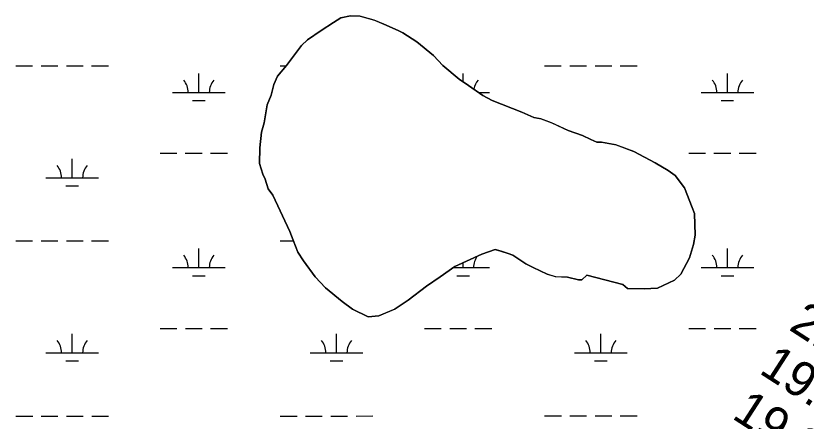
# Model space of a CAD drawing. Extents: x 3263578 to 3301413, y 764927 to 798602.
# Drawn here: x 3291916 to 3293417, y 787159 to 787930 of the extents above; entities that cross this region are included whole.
import ezdxf

# ---------------------------------------------------------------- set-up
doc = ezdxf.new("R2010")
doc.units = 0
for name, color, linetype in [('V-RIVR-RANG', 7, 'Continuous'), ('V-SITE-VEGE', 7, 'Continuous'), ('V-TOPO-SHOR', 7, 'Continuous'), ('V-WETL-SWMP', 7, 'Continuous')]:
    doc.layers.add(name, color=color, linetype=linetype)

msp = doc.modelspace()

# ---------------------------------------------------------------- linework, layer by layer
at = {"layer": 'V-SITE-VEGE'}
for p, q in [((3292519.3, 787916.7), (3292533.2, 787925.5)), ((3292533.2, 787925.5), (3292551.6, 787929.5)), ((3292551.6, 787929.5), (3292569.9, 787929)), ((3292569.9, 787929), (3292597.1, 787921.3)), ((3292597.1, 787921.3), (3292615.1, 787913.9)), ((3292496, 787901.4), (3292519.3, 787916.7)), ((3292615.1, 787913.9), (3292642.2, 787901.7)), ((3292470.4, 787883.9), (3292496, 787901.4)), ((3292642.2, 787901.7), (3292651.2, 787896.9)), ((3292651.2, 787896.9), (3292678.1, 787880.1)), ((3292458.6, 787872.8), (3292470.4, 787883.9)), ((3292678.1, 787880.1), (3292709.3, 787854.1)), ((3292442, 787850.5), (3292458.6, 787872.8)), ((3292430.1, 787834.9), (3292442, 787850.5)), ((3292709.3, 787854.1), (3292727, 787835.3)), ((3292413.5, 787814.8), (3292430.1, 787834.9)), ((3292727, 787835.3), (3292758.2, 787809.3)), ((3292406.2, 787799), (3292413.5, 787814.8)), ((3292758.2, 787809.3), (3292776.1, 787797.3)), ((3292401.1, 787778.6), (3292406.2, 787799)), ((3292776.1, 787797.3), (3292803, 787778.3)), ((3292393.7, 787760.6), (3292401.1, 787778.6)), ((3292803, 787778.3), (3292820.9, 787768.6)), ((3292388.1, 787726.5), (3292393.7, 787760.6)), ((3292820.9, 787768.6), (3292877.4, 787746.4)), ((3292877.4, 787746.4), (3292899.9, 787736.6)), ((3292383, 787708.4), (3292388.1, 787726.5)), ((3292899.9, 787736.6), (3292913.6, 787733.9)), ((3292913.6, 787733.9), (3292933.9, 787726.5)), ((3292933.9, 787726.5), (3292965.4, 787711.8)), ((3292965.4, 787711.8), (3292992.5, 787701.9)), ((3292379.9, 787678.8), (3292383, 787708.4)), ((3292992.5, 787701.9), (3293008.3, 787694.6)), ((3293008.3, 787694.6), (3293019.6, 787689.7)), ((3293019.6, 787689.7), (3293028.7, 787689.4)), ((3293028.7, 787689.4), (3293056, 787684.1)), ((3293056, 787684.1), (3293089.8, 787671.6)), ((3292379, 787649.1), (3292379.9, 787678.8)), ((3293089.8, 787671.6), (3293130.3, 787649.9)), ((3293130.3, 787649.9), (3293155, 787635.5)), ((3292385.2, 787628.4), (3292379, 787649.1)), ((3293155, 787635.5), (3293168.4, 787625.9)), ((3292389.5, 787619.1), (3292385.2, 787628.4)), ((3293168.4, 787625.9), (3293186, 787602.6)), ((3292395.8, 787600.7), (3292389.5, 787619.1)), ((3292404.6, 787589), (3292395.8, 787600.7)), ((3293186, 787602.6), (3293200.9, 787565.6)), ((3292436.8, 787519.5), (3292404.6, 787589)), ((3293200.9, 787565.6), (3293205.1, 787554.1)), ((3293205.1, 787554.1), (3293206.2, 787512.9)), ((3292443.2, 787503.4), (3292436.8, 787519.5)), ((3292451.7, 787480.3), (3292443.2, 787503.4)), ((3293206.2, 787512.9), (3293203.4, 787494.8)), ((3292826.3, 787485.3), (3292801, 787476.9)), ((3292837.7, 787482.6), (3292826.3, 787485.3)), ((3293203.4, 787494.8), (3293195.8, 787469.9)), ((3292462.6, 787464), (3292451.7, 787480.3)), ((3292801, 787476.9), (3292750, 787453.2)), ((3292851.2, 787477.7), (3292837.7, 787482.6)), ((3292860.3, 787475.1), (3292851.2, 787477.7)), ((3292884.9, 787458.4), (3292860.3, 787475.1)), ((3293195.8, 787469.9), (3293178.9, 787438.4)), ((3292484.6, 787433.6), (3292462.6, 787464)), ((3292898.4, 787451.2), (3292884.9, 787458.4)), ((3292750, 787453.2), (3292722.1, 787433.5)), ((3292925.5, 787439), (3292898.4, 787451.2)), ((3292504.5, 787412.5), (3292484.6, 787433.6)), ((3292722.1, 787433.5), (3292696.4, 787416)), ((3292941.3, 787433.9), (3292925.5, 787439)), ((3292964.1, 787433.3), (3292941.3, 787433.9)), ((3292984.5, 787428.1), (3292964.1, 787433.3)), ((3292991.4, 787427.9), (3292984.5, 787428.1)), ((3293000.7, 787436.8), (3292991.4, 787427.9)), ((3293068.7, 787418.8), (3293000.7, 787436.8)), ((3293167.2, 787427.3), (3293134.8, 787412.3)), ((3293178.9, 787438.4), (3293167.2, 787427.3)), ((3292535.7, 787386.5), (3292504.5, 787412.5)), ((3292696.4, 787416), (3292661.4, 787389.6)), ((3293077.7, 787411.7), (3293068.7, 787418.8)), ((3293109.6, 787410.7), (3293077.7, 787411.7)), ((3293134.8, 787412.3), (3293109.6, 787410.7)), ((3292555.8, 787372.2), (3292535.7, 787386.5)), ((3292661.4, 787389.6), (3292635.8, 787372.1)), ((3292585.1, 787357.6), (3292555.8, 787372.2)), ((3292635.8, 787372.1), (3292605.7, 787359.3)), ((3292605.7, 787359.3), (3292585.1, 787357.6))]:
    msp.add_line(p, q, dxfattribs=at)
at = {"layer": 'V-TOPO-SHOR'}
msp.add_lwpolyline([(3293000.7, 787436.8), (3292991.4, 787427.9), (3292984.5, 787428.1), (3292964.1, 787433.3), (3292941.3, 787433.9), (3292925.5, 787439), (3292898.4, 787451.2), (3292884.9, 787458.4), (3292860.3, 787475.1), (3292851.2, 787477.7), (3292837.7, 787482.6), (3292826.3, 787485.3), (3292801, 787476.9), (3292750, 787453.2), (3292722.1, 787433.5), (3292696.4, 787416), (3292661.4, 787389.6), (3292635.8, 787372.1), (3292605.7, 787359.3), (3292585.1, 787357.6), (3292555.8, 787372.2), (3292535.7, 787386.5), (3292504.5, 787412.5), (3292484.6, 787433.6), (3292462.6, 787464), (3292451.7, 787480.3), (3292443.2, 787503.4), (3292436.8, 787519.5), (3292404.6, 787589), (3292395.8, 787600.7), (3292389.5, 787619.1), (3292385.2, 787628.4), (3292379, 787649.1), (3292379.9, 787678.8), (3292383, 787708.4), (3292388.1, 787726.5), (3292393.7, 787760.6), (3292401.1, 787778.6), (3292406.2, 787799), (3292413.5, 787814.8), (3292430.1, 787834.9), (3292442, 787850.5), (3292458.6, 787872.8), (3292470.4, 787883.9), (3292496, 787901.4), (3292519.3, 787916.7), (3292533.2, 787925.5), (3292551.6, 787929.5), (3292569.9, 787929), (3292597.1, 787921.3), (3292615.1, 787913.9), (3292642.2, 787901.7), (3292651.2, 787896.9), (3292678.1, 787880.1), (3292709.3, 787854.1), (3292727, 787835.3), (3292758.2, 787809.3), (3292776.1, 787797.3), (3292803, 787778.3), (3292820.9, 787768.6), (3292877.4, 787746.4), (3292899.9, 787736.6), (3292913.6, 787733.9), (3292933.9, 787726.5), (3292965.4, 787711.8), (3292992.5, 787701.9), (3293008.3, 787694.6), (3293019.6, 787689.7), (3293028.7, 787689.4), (3293056, 787684.1), (3293089.8, 787671.6), (3293130.3, 787649.9), (3293155, 787635.5), (3293168.4, 787625.9), (3293186, 787602.6), (3293200.9, 787565.6), (3293205.1, 787554.1), (3293206.2, 787512.9), (3293203.4, 787494.8), (3293195.8, 787469.9), (3293178.9, 787438.4), (3293167.2, 787427.3), (3293134.8, 787412.3), (3293109.6, 787410.7), (3293077.7, 787411.7), (3293068.7, 787418.8), (3293000.7, 787436.8)], dxfattribs=at)
at = {"layer": 'V-WETL-SWMP'}
for p, q in [((3292533.2, 787925.5), (3292519.3, 787916.7)), ((3292551.6, 787929.5), (3292533.2, 787925.5)), ((3292569.8, 787929), (3292551.6, 787929.5)), ((3292597, 787921.3), (3292569.8, 787929)), ((3292615.1, 787913.9), (3292597, 787921.3)), ((3292519.3, 787916.7), (3292496, 787901.4)), ((3292642.1, 787901.7), (3292615.1, 787913.9)), ((3292496, 787901.4), (3292470.3, 787883.9)), ((3292651.1, 787896.9), (3292642.1, 787901.7)), ((3292678, 787880.1), (3292651.1, 787896.9)), ((3292470.3, 787883.9), (3292458.6, 787872.9)), ((3292709.2, 787854.1), (3292678, 787880.1)), ((3292458.6, 787872.9), (3292442, 787850.5)), ((3292442, 787850.5), (3292430.1, 787834.9)), ((3292727, 787835.3), (3292709.2, 787854.1)), ((3291916.3, 787834.6), (3291948.3, 787834.6)), ((3291964.3, 787834.6), (3291996.3, 787834.6)), ((3292012.3, 787834.6), (3292044.3, 787834.6)), ((3292060.3, 787834.6), (3292092.3, 787834.6)), ((3292430.1, 787834.9), (3292413.5, 787814.8)), ((3292418.2, 787834.6), (3292429.8, 787834.6)), ((3292758.2, 787809.3), (3292727, 787835.3)), ((3292920.1, 787834.6), (3292952.1, 787834.6)), ((3292968.1, 787834.6), (3293000.1, 787834.6)), ((3293016.1, 787834.6), (3293048.1, 787834.6)), ((3293064.1, 787834.6), (3293096.1, 787834.6)), ((3292263.6, 787783.8), (3292263.6, 787819.8)), ((3292413.5, 787814.8), (3292406.2, 787799)), ((3292765.5, 787804.3), (3292765.5, 787819.9)), ((3293267.4, 787783.9), (3293267.4, 787819.9)), ((3292776.1, 787797.3), (3292758.2, 787809.3)), ((3292406.2, 787799), (3292401, 787778.6)), ((3292802.9, 787778.3), (3292776.1, 787797.3)), ((3292213.6, 787783.8), (3292313.6, 787783.8)), ((3292401, 787778.6), (3292393.6, 787760.6)), ((3292795, 787783.9), (3292815.5, 787783.9)), ((3292820.9, 787768.6), (3292802.9, 787778.3)), ((3293217.4, 787783.9), (3293317.4, 787783.9)), ((3292251.6, 787768.4), (3292275.6, 787768.4)), ((3292393.6, 787760.6), (3292388.1, 787726.5)), ((3292877.3, 787746.4), (3292820.9, 787768.6)), ((3293255.4, 787768.5), (3293279.4, 787768.5)), ((3292899.9, 787736.6), (3292877.3, 787746.4)), ((3292388.1, 787726.5), (3292383, 787708.4)), ((3292913.5, 787733.9), (3292899.9, 787736.6)), ((3292933.8, 787726.5), (3292913.5, 787733.9)), ((3292965.4, 787711.8), (3292933.8, 787726.5)), ((3292992.5, 787701.9), (3292965.4, 787711.8)), ((3292383, 787708.4), (3292379.8, 787678.8)), ((3293008.3, 787694.6), (3292992.5, 787701.9)), ((3293019.5, 787689.7), (3293008.3, 787694.6)), ((3293028.7, 787689.4), (3293019.5, 787689.7)), ((3293055.9, 787684.1), (3293028.7, 787689.4)), ((3293089.8, 787671.7), (3293055.9, 787684.1)), ((3292190.2, 787668.4), (3292222.2, 787668.4)), ((3292238.2, 787668.4), (3292270.2, 787668.4)), ((3292286.2, 787668.4), (3292318.2, 787668.4)), ((3292379.8, 787678.8), (3292379, 787649.1)), ((3293130.3, 787649.9), (3293089.8, 787671.7)), ((3293194, 787668.5), (3293226, 787668.5)), ((3293242, 787668.5), (3293274, 787668.5)), ((3293290, 787668.5), (3293322, 787668.5)), ((3292023.2, 787622), (3292023.2, 787658)), ((3293155, 787635.5), (3293130.3, 787649.9)), ((3292379, 787649.1), (3292385.2, 787628.4)), ((3293168.4, 787626), (3293155, 787635.5)), ((3291973.2, 787622), (3292073.2, 787622)), ((3292385.2, 787628.4), (3292389.5, 787619.1)), ((3293186, 787602.6), (3293168.4, 787626)), ((3292011.2, 787606.5), (3292035.2, 787606.5)), ((3292389.5, 787619.1), (3292395.8, 787600.7)), ((3292395.8, 787600.7), (3292404.6, 787589)), ((3293200.9, 787565.6), (3293186, 787602.6)), ((3292404.6, 787589), (3292436.8, 787519.5)), ((3293205.1, 787554.1), (3293200.9, 787565.6)), ((3293206.2, 787513), (3293205.1, 787554.1)), ((3292436.8, 787519.5), (3292443.2, 787503.4)), ((3291916.3, 787501.9), (3291948.3, 787501.9)), ((3291964.3, 787501.9), (3291996.3, 787501.9)), ((3292012.3, 787501.9), (3292044.3, 787501.9)), ((3292060.3, 787501.9), (3292092.3, 787501.9)), ((3292418.2, 787501.9), (3292443.7, 787501.9)), ((3292443.2, 787503.4), (3292451.6, 787480.3)), ((3293203.4, 787494.8), (3293206.2, 787513)), ((3292263.7, 787451.2), (3292263.7, 787487.2)), ((3292800.9, 787476.9), (3292826.3, 787485.3)), ((3292826.3, 787485.3), (3292837.6, 787482.7)), ((3293195.8, 787469.9), (3293203.4, 787494.8)), ((3293267.5, 787451.2), (3293267.5, 787487.2)), ((3292451.6, 787480.3), (3292462.6, 787464)), ((3292750, 787453.3), (3292800.9, 787476.9)), ((3292837.6, 787482.7), (3292851.2, 787477.7)), ((3292851.2, 787477.7), (3292860.2, 787475.1)), ((3292860.2, 787475.1), (3292884.9, 787458.4)), ((3293178.9, 787438.4), (3293195.8, 787469.9)), ((3292462.6, 787464), (3292484.5, 787433.6)), ((3292765.6, 787451.2), (3292765.6, 787460.5)), ((3292884.9, 787458.4), (3292898.4, 787451.2)), ((3292213.7, 787451.2), (3292313.7, 787451.2)), ((3292722, 787433.5), (3292750, 787453.3)), ((3292747.1, 787451.2), (3292815.6, 787451.2)), ((3292898.4, 787451.2), (3292925.4, 787439)), ((3293217.5, 787451.2), (3293317.5, 787451.2)), ((3292251.7, 787435.7), (3292275.7, 787435.7)), ((3292484.5, 787433.6), (3292504.5, 787412.5)), ((3292696.4, 787416), (3292722, 787433.5)), ((3292753.6, 787435.8), (3292777.6, 787435.8)), ((3292925.4, 787439), (3292941.2, 787434)), ((3292941.2, 787434), (3292964.1, 787433.3)), ((3292964.1, 787433.3), (3292984.5, 787428.1)), ((3292984.5, 787428.1), (3292991.3, 787427.9)), ((3292991.3, 787427.9), (3293000.7, 787436.8)), ((3293000.7, 787436.8), (3293068.7, 787418.8)), ((3293134.7, 787412.3), (3293167.1, 787427.3)), ((3293167.1, 787427.3), (3293178.9, 787438.4)), ((3293255.5, 787435.8), (3293279.5, 787435.8)), ((3292504.5, 787412.5), (3292535.7, 787386.5)), ((3292661.4, 787389.6), (3292696.4, 787416)), ((3293068.7, 787418.8), (3293077.6, 787411.7)), ((3293077.6, 787411.7), (3293109.6, 787410.7)), ((3293109.6, 787410.7), (3293134.7, 787412.3)), ((3292535.7, 787386.5), (3292555.8, 787372.2)), ((3292635.7, 787372.1), (3292661.4, 787389.6)), ((3292555.8, 787372.2), (3292585.1, 787357.6)), ((3292605.7, 787359.3), (3292635.7, 787372.1)), ((3292585.1, 787357.6), (3292605.7, 787359.3)), ((3292190.3, 787335.7), (3292222.3, 787335.7)), ((3292238.3, 787335.7), (3292270.3, 787335.7)), ((3292286.3, 787335.7), (3292318.3, 787335.7)), ((3292692.2, 787335.8), (3292724.2, 787335.8)), ((3292740.2, 787335.8), (3292772.2, 787335.8)), ((3292788.2, 787335.8), (3292820.2, 787335.8)), ((3293194.1, 787335.8), (3293226.1, 787335.8)), ((3293242.1, 787335.8), (3293274.1, 787335.8)), ((3293290.1, 787335.8), (3293322.1, 787335.8)), ((3292023.2, 787289.3), (3292023.2, 787325.3)), ((3292525.1, 787289.3), (3292525.1, 787325.3)), ((3293027, 787289.4), (3293027, 787325.4)), ((3291973.2, 787289.3), (3292073.2, 787289.3)), ((3292475.1, 787289.3), (3292575.1, 787289.3)), ((3292977, 787289.4), (3293077, 787289.4)), ((3292011.2, 787273.8), (3292035.2, 787273.9)), ((3292513.1, 787273.9), (3292537.1, 787273.9)), ((3293015, 787273.9), (3293039, 787273.9)), ((3291916.4, 787169.2), (3291948.4, 787169.2)), ((3291964.4, 787169.2), (3291996.4, 787169.2)), ((3292012.4, 787169.2), (3292044.4, 787169.2)), ((3292060.4, 787169.2), (3292092.4, 787169.2)), ((3292418.3, 787169.2), (3292450.3, 787169.2)), ((3292466.3, 787169.2), (3292498.3, 787169.2)), ((3292514.3, 787169.2), (3292546.3, 787169.2)), ((3292562.3, 787169.2), (3292594.3, 787169.3)), ((3292920.2, 787169.3), (3292952.2, 787169.3)), ((3292968.2, 787169.3), (3293000.2, 787169.3)), ((3293016.2, 787169.3), (3293048.2, 787169.3)), ((3293064.2, 787169.3), (3293096.2, 787169.3))]:
    msp.add_line(p, q, dxfattribs=at)
for centre, start, end in [((3292208.4, 787784.3), 359.2323, 40.776), ((3292318.9, 787784.3), 139.2323, 180.776), ((3292820.8, 787784.4), 139.2323, 170.3629), ((3293212.2, 787784.4), 359.2323, 40.776), ((3293322.7, 787784.4), 139.2323, 180.776), ((3291967.9, 787622.4), 359.2323, 40.776), ((3292078.4, 787622.4), 139.2323, 180.776), ((3292208.4, 787451.6), 359.2323, 40.776), ((3292318.9, 787451.6), 139.2323, 180.776), ((3292820.8, 787451.7), 142.4867, 180.776), ((3293212.2, 787451.7), 359.2323, 40.776), ((3293322.7, 787451.7), 139.2323, 180.776), ((3291968, 787289.8), 359.2323, 40.776), ((3292078.4, 787289.8), 139.2323, 180.776), ((3292469.9, 787289.8), 359.2323, 40.776), ((3292580.3, 787289.8), 139.2323, 180.776), ((3292971.8, 787289.8), 359.2323, 40.776), ((3293082.2, 787289.8), 139.2323, 180.776)]:
    msp.add_arc(centre, 35.2, start, end, dxfattribs=at)

# ---------------------------------------------------------------- texts
at = {"layer": 'V-RIVR-RANG'}
for s, p in [('21.4', (3293382.1, 787334.4)), ('19.0', (3293325.6, 787251.9)), ('19.8', (3293274, 787166.1))]:
    msp.add_text(s, height=67, rotation=327.1483, dxfattribs=at).set_placement(p)

doc.saveas('drawing.dxf')
